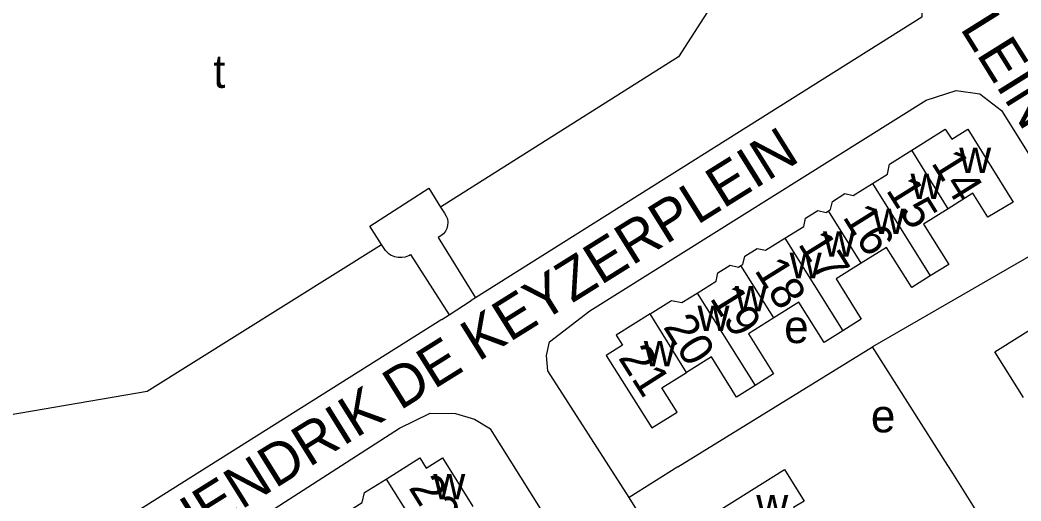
# Model space of a CAD drawing. Extents: x 159294 to 161936, y 384538 to 386517.
# Drawn here: x 159845.8 to 159966.9, y 385912.5 to 385970.7 of the extents above; entities that cross this region are included whole.
import ezdxf

# ---------------------------------------------------------------- set-up
doc = ezdxf.new("R2010")
doc.units = 0
for name, color, linetype in [('BLT_Basislijn', 7, 'Continuous'), ('BLT_Bebouwing', 7, 'Continuous'), ('BLT_Centroide', 7, 'Continuous'), ('BLT_Huisnummer', 7, 'Continuous'), ('BLT_Huisnummer_ tussenligend', 7, 'Continuous'), ('BLT_Onderverdeling_panden', 7, 'Continuous'), ('BLT_Straatnaam', 7, 'Continuous')]:
    doc.layers.add(name, color=color, linetype=linetype)

msp = doc.modelspace()

# ---------------------------------------------------------------- linework, layer by layer
at = {"layer": 'BLT_Basislijn'}
for p, q in [((159935.79, 385982.52), (159925.44, 385966.24)), ((159925.44, 385966.24), (159896.65, 385948.03)), ((159964.52, 385959.72), (159973.5, 385945.33)), ((159896.65, 385948.03), (159897.11, 385947.3)), ((159896.33, 385944.38), (159900.87, 385937.08)), ((159861.13, 385925.77), (159889.49, 385943.54)), ((159889.96, 385942.79), (159889.49, 385943.54)), ((159969.37, 385942.95), (159948.88, 385931.16)), ((159893.02, 385942.3), (159897.67, 385935.03)), ((159897.67, 385935.03), (159900.35, 385936.76)), ((159900.87, 385937.08), (159900.35, 385936.76)), ((159896.79, 385934.46), (159897.67, 385935.03)), ((159925.35, 385916.61), (159948.88, 385931.16)), ((159958.02, 385916.79), (159948.88, 385931.16)), ((159842.99, 385922.68), (159861.13, 385925.77)), ((159925.35, 385916.61), (159919.44, 385912.9))]:
    msp.add_line(p, q, dxfattribs=at)
for points in [[(159916.29, 386032.43), (159917.45, 386031.23), (159923.93, 386021.64), (159926.06, 386017.82), (159954.85, 385971.84), (159954.85, 385971.04), (159900.87, 385937.08)], [(159955.4, 385960.97), (159959.03, 385962.16), (159961.88, 385961.75), (159964.52, 385959.72)], [(159896.79, 385934.46), (159842.89, 385900.52), (159841.94, 385900.2), (159815.28, 385942.76), (159803.88, 385961.6)], [(159919.44, 385912.9), (159909.61, 385928.26), (159909.45, 385930.11), (159909.82, 385931.75), (159914.7, 385935.48), (159955.4, 385960.97)], [(159889.49, 385943.54), (159888.09, 385945.75), (159895.22, 385950.33), (159896.65, 385948.03)], [(159897.11, 385947.3), (159897.32, 385946.97), (159897.46, 385946.61), (159897.51, 385946.23), (159897.49, 385945.84), (159897.39, 385945.46), (159897.22, 385945.12), (159896.98, 385944.81), (159896.68, 385944.56), (159896.33, 385944.38)], [(159889.96, 385942.79), (159890.29, 385942.49), (159890.66, 385942.25), (159891.07, 385942.08), (159891.51, 385941.99), (159891.95, 385941.98), (159892.39, 385942.05), (159892.81, 385942.19), (159893.02, 385942.3)], [(159891.68, 385921.31), (159895.37, 385923.1), (159898.45, 385923.09), (159900.76, 385922.4), (159902.7, 385921.22)], [(159850.38, 385894.74), (159891.68, 385921.31)], [(159911.1, 385907.81), (159902.7, 385921.22)], [(159966.7, 385902.97), (159958.62, 385915.85), (159958.02, 385916.79)], [(159991.52, 385807.11), (159988.45, 385805.85), (159987, 385806.01), (159985.35, 385807.31), (159919.44, 385912.9)]]:
    msp.add_lwpolyline(points, dxfattribs=at)
at = {"layer": 'BLT_Bebouwing'}
for points in [[(159953.64, 385954.92), (159957.71, 385957.48), (159958.48, 385956.25), (159960.44, 385957.48), (159965.91, 385948.66), (159962.84, 385946.83), (159961.03, 385949.72), (159958.05, 385947.86)], [(159948.88, 385950.91), (159950.7, 385952.04), (159950.97, 385953.24), (159953.64, 385954.92)], [(159943.59, 385947.6), (159943.83, 385947.76), (159944.04, 385948.74), (159945.54, 385949.68), (159946.55, 385949.45), (159948.88, 385950.91)], [(159938.29, 385944.29), (159940.58, 385945.72), (159940.81, 385946.72), (159942.3, 385947.65), (159943.3, 385947.41), (159943.59, 385947.6)], [(159958.05, 385947.86), (159955.08, 385946), (159958.13, 385941.12), (159955.89, 385939.72)], [(159932.98, 385940.98), (159933.22, 385941.12), (159933.45, 385942.11), (159934.94, 385943.05), (159935.94, 385942.83), (159938.29, 385944.29)], [(159955.89, 385939.72), (159953.64, 385938.31), (159950.59, 385943.18), (159947.54, 385941.28)], [(159927.69, 385937.65), (159929.97, 385939.07), (159930.19, 385940.09), (159931.69, 385941.02), (159932.69, 385940.79), (159932.98, 385940.98)], [(159947.54, 385941.28), (159944.49, 385939.37), (159947.54, 385934.5), (159945.3, 385933.09)], [(159921.98, 385935.12), (159924.6, 385936.76), (159925.84, 385936.49), (159927.69, 385937.65)], [(159945.3, 385933.09), (159943.05, 385931.68), (159940, 385936.56), (159936.95, 385934.64)], [(159967.16, 385925), (159963.69, 385930.54), (159973.42, 385936.64), (159976.89, 385931.07)], [(159921.98, 385935.12), (159917.88, 385932.56), (159918.65, 385931.34), (159916.69, 385930.1), (159922.2, 385921.35), (159925.25, 385923.24), (159923.41, 385926.17), (159926.41, 385928.04)], [(159936.95, 385934.64), (159933.89, 385932.73), (159936.94, 385927.86), (159934.7, 385926.45)], [(159934.7, 385926.45), (159932.45, 385925.04), (159929.4, 385929.92), (159926.41, 385928.04)], [(159890.05, 385915.15), (159894.14, 385917.71), (159894.91, 385916.48), (159896.88, 385917.71), (159900.56, 385911.83)], [(159932.36, 385904.93), (159930.83, 385907.39), (159930.11, 385906.98), (159928.21, 385910.02), (159938.25, 385916.29), (159940.62, 385912.49), (159939.35, 385911.69), (159940.31, 385910.15)], [(159885.28, 385911.14), (159887.14, 385912.32), (159887.42, 385913.51), (159890.05, 385915.15)]]:
    msp.add_lwpolyline(points, dxfattribs=at)
at = {"layer": 'BLT_Onderverdeling_panden'}
for p, q in [((159958.05, 385947.86), (159953.64, 385954.92)), ((159948.88, 385950.91), (159955.89, 385939.72)), ((159947.54, 385941.28), (159943.59, 385947.6)), ((159938.29, 385944.29), (159945.3, 385933.09)), ((159936.95, 385934.64), (159932.98, 385940.98)), ((159927.69, 385937.65), (159934.7, 385926.45)), ((159926.41, 385928.04), (159921.98, 385935.12))]:
    msp.add_line(p, q, dxfattribs=at)
msp.add_lwpolyline([(159890.05, 385915.15), (159894.5, 385908.09)], dxfattribs=at)

# ---------------------------------------------------------------- texts
at = {"layer": 'BLT_Centroide'}
for s, p in [('t', (159869.13, 385962.47)), ('w', (159959.39, 385952.16)), ('w', (159953.5, 385949.03)), ('w', (159948.94, 385944.78)), ('w', (159942.91, 385942.05)), ('w', (159938.88, 385939.45)), ('w', (159932.25, 385935.42)), ('w', (159927.73, 385933.05)), ('e', (159938.21, 385931.6)), ('w', (159921.23, 385928.78)), ('e', (159948.7, 385920.8)), ('w', (159895.76, 385912.69)), ('w', (159934.84, 385910.16))]:
    msp.add_text(s, height=4, dxfattribs=at).set_placement(p)
at = {"layer": 'BLT_Huisnummer'}
for s, rotation, p in [('14', 301.9523, (159955.93, 385953.4)), ('16', 301.9965, (159945.21, 385946.86)), ('18', 301.8891, (159934.55, 385940.41)), ('21', 302.4609, (159918.06, 385929.82)), ('22', 301.918, (159892.7, 385914.11))]:
    msp.add_text(s, height=4, rotation=rotation, dxfattribs=at).set_placement(p)
at = {"layer": 'BLT_Huisnummer_ tussenligend'}
for s, rotation, p in [('15', 301.9609, (159950.46, 385950.11)), ('17', 301.8959, (159939.82, 385943.6)), ('19', 301.8918, (159929.14, 385937.03)), ('20', 301.9041, (159923.5, 385933.57))]:
    msp.add_text(s, height=4, rotation=rotation, dxfattribs=at).set_placement(p)
at = {"layer": 'BLT_Straatnaam'}
for rotation, p in [(301.9791, (159920.07, 386032.72)), (301.9791, (159796.95, 385960.16)), (31.9791, (159864.65, 385906.48))]:
    msp.add_text('HENDRIK DE KEYZERPLEIN', height=5, rotation=rotation, dxfattribs=at).set_placement(p)

doc.saveas('drawing.dxf')
